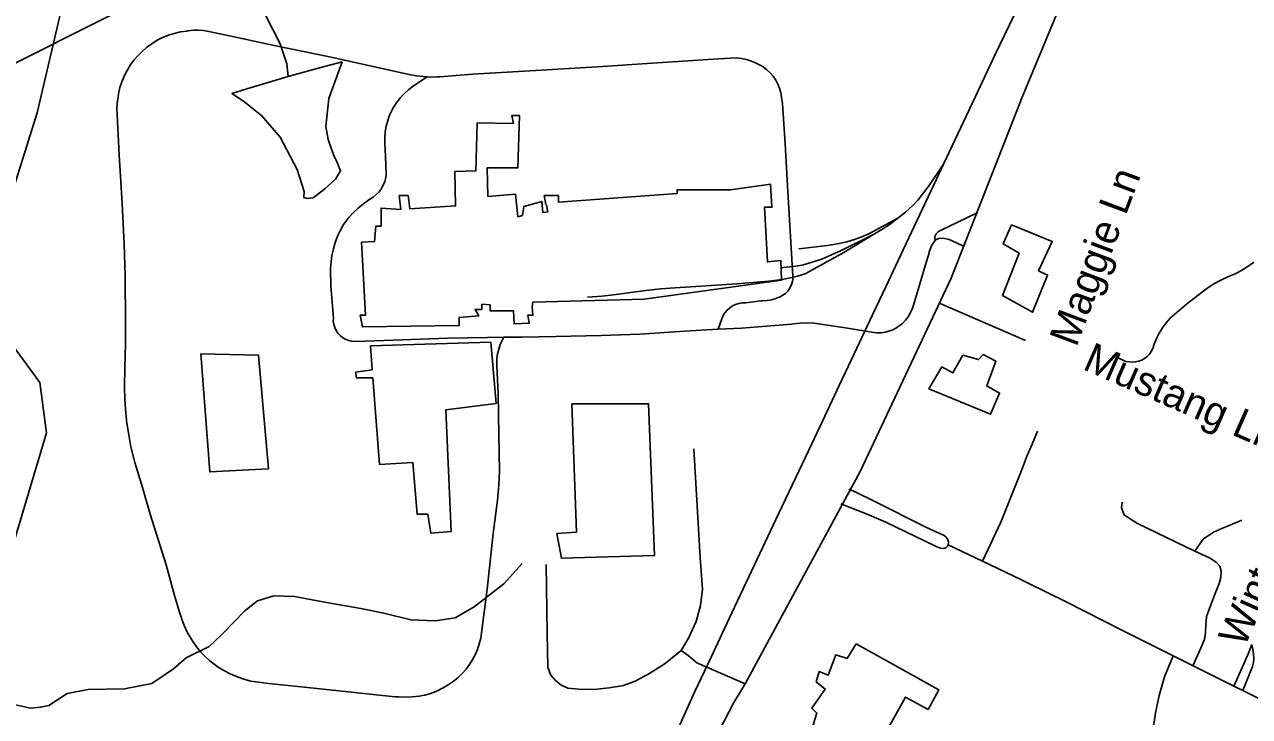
# Model space of a CAD drawing. Extents: x 1383679 to 1536984, y 460658 to 651027.
# Drawn here: x 1434871 to 1438807, y 503076 to 505300 of the extents above; entities that cross this region are included whole.
import ezdxf

# ---------------------------------------------------------------- set-up
doc = ezdxf.new("R2010")
doc.units = 0
for name, color, linetype in [('Exist Cultural Warehouse Building Footprint', 7, 'Continuous'), ('Exist Hydrographic Creek Single Shore', 7, 'Continuous'), ('Exist Hydrographic Misc Water Feature', 7, 'Continuous'), ('Exist Railroad Mainline', 7, 'Continuous'), ('Exist Railroad Spur', 7, 'Continuous'), ('Exist Road Non-System Type 51', 7, 'Continuous'), ('Exist Road Non-System Type 51 Label', 7, 'Continuous'), ('Exist Road Secondary Type 51 Attributed', 7, 'Continuous'), ('Exist Utilities Electrical Transmission Line', 7, 'Continuous')]:
    doc.layers.add(name, color=color, linetype=linetype)

msp = doc.modelspace()

# ---------------------------------------------------------------- linework, layer by layer
at = {"layer": 'Exist Cultural Warehouse Building Footprint'}
for points in [[(1435995.4, 504602), (1435954.4, 504599.6), (1435966.4, 504365.4), (1435949.5, 504365.4), (1435956.8, 504327.9), (1436268.2, 504332.6), (1436268.2, 504358.4), (1436331, 504363.1), (1436319, 504384.1), (1436340.7, 504384.1), (1436340.7, 504400.5), (1436367.2, 504398.2), (1436367.2, 504379.5), (1436442.1, 504379.5), (1436444.5, 504337.3), (1436492.8, 504339.6), (1436488, 504365.4), (1436504.9, 504365.4), (1436502.5, 504391.2), (1436504.9, 504407.6), (1436862.2, 504416.9), (1437304.1, 504477.8), (1437301.7, 504541.1), (1437258.2, 504536.4), (1437248.6, 504712.1), (1437272.7, 504712.1), (1437267.9, 504787), (1437139.9, 504768.3), (1436968.5, 504768.3), (1436968.5, 504756.6), (1436587, 504728.5), (1436587, 504749.6), (1436541.1, 504749.6), (1436545.9, 504721.4), (1436548.3, 504719.1), (1436553.2, 504698), (1436536.3, 504695.7), (1436533.9, 504730.8), (1436475.9, 504714.4), (1436471.1, 504686.3), (1436456.6, 504681.6), (1436449.3, 504754.2), (1436360, 504747.2), (1436357.6, 504838.6), (1436456.6, 504838.6), (1436461.4, 505007.2), (1436437.3, 505007.2), (1436442.1, 504981.5), (1436326.2, 504983.8), (1436321.4, 504829.2), (1436253.8, 504826.9), (1436256.2, 504716.8), (1436108.9, 504707.4), (1436104.1, 504749.6), (1436075.1, 504749.6), (1436079.9, 504705), (1436017.1, 504709.7), (1436017.1, 504651.2), (1436000.2, 504651.2), (1435995.4, 504602)], [(1438043, 504655.9), (1438016.4, 504595), (1438067.1, 504564.5), (1438014, 504428.6), (1438110.6, 504374.8), (1438158.9, 504494.2), (1438129.9, 504508.3), (1438173.4, 504602), (1438043, 504655.9)], [(1435983.3, 504267), (1436369.7, 504278.7), (1436386.6, 504082), (1436224.8, 504060.9), (1436241.7, 503669.7), (1436176.5, 503665), (1436166.8, 503725.9), (1436133, 503725.9), (1436118.5, 503892.2), (1436012.3, 503885.2), (1435990.6, 504164), (1435937.4, 504164), (1435935, 504182.7), (1435988.2, 504189.7), (1435983.3, 504267)], [(1435437.6, 504241.3), (1435623.5, 504236.6), (1435654.9, 503871.2), (1435466.6, 503861.8), (1435437.6, 504241.3)], [(1437886, 504236.6), (1437854.6, 504180.4), (1437818.4, 504199.1), (1437777.4, 504128.8), (1437975.4, 504046.8), (1438004.4, 504114.8), (1437963.3, 504138.2), (1437992.3, 504217.8), (1437951.2, 504238.9), (1437936.7, 504222.5), (1437886, 504236.6)], [(1436630.4, 504080.8), (1436644.9, 503668.5), (1436582.1, 503663.8), (1436596.6, 503584.2), (1436896, 503593.6), (1436876.7, 504080.8), (1436630.4, 504080.8)], [(1437543.2, 503309), (1437514.2, 503262.1), (1437478, 503273.8), (1437453.8, 503208.3), (1437424.8, 503220), (1437415.2, 503187.2), (1437444.2, 503163.7), (1437400.7, 503102.8), (1437417.6, 503086.4), (1437405.5, 503049), (1437473.1, 503004.5), (1437470.7, 502978.7), (1437506.9, 502960), (1437514.2, 502964.6), (1437584.2, 502927.2), (1437702.5, 503138), (1437775, 503098.2), (1437808.8, 503161.4), (1437543.2, 503309)]]:
    msp.add_lwpolyline(points, dxfattribs=at)
at = {"layer": 'Exist Hydrographic Creek Single Shore'}
msp.add_lwpolyline([(1434147.4, 502952.9), (1434216.4, 503076.2), (1434511.3, 503264), (1434606.4, 503419.6), (1434826.3, 503599), (1434942.3, 503987.2), (1434920.3, 504148.6), (1434758.3, 504368.4), (1434752.4, 504509.8), (1434912.3, 505015.3), (1435039.3, 505560.9), (1435107.3, 505602.2), (1435350.3, 505666.2), (1435629.4, 505837.9)], dxfattribs=at)
at = {"layer": 'Exist Hydrographic Misc Water Feature'}
for points in [[(1435419.9, 505610.7), (1435537.6, 505484.3), (1435646.6, 505327.9), (1435692.9, 505237.5), (1435713.6, 505173.1), (1435718.8, 505132.8)], [(1435718.8, 505132.8), (1435819.4, 505160.3), (1435891.8, 505179.3), (1435849.4, 505062), (1435839.8, 504972), (1435846.9, 504930), (1435856.4, 504901.9), (1435865.8, 504875.4), (1435873.5, 504861.3), (1435887, 504829.1), (1435870.3, 504803.1), (1435835.8, 504771.8), (1435799.2, 504743), (1435779.2, 504740.9), (1435769.2, 504743.6), (1435769.6, 504763.3), (1435747, 504833.5), (1435693, 504937.2), (1435634.2, 505006.5), (1435575.2, 505053.6), (1435537.6, 505078.1), (1435585.9, 505092.8), (1435718.8, 505132.8)], [(1436470.6, 503567.5), (1436411.3, 503502.3), (1436315.7, 503427.9), (1436255, 503393), (1436190.8, 503382.8), (1436112.8, 503386), (1436025.3, 503407.4), (1435951.5, 503422.9), (1435841.8, 503441.5), (1435738.2, 503461.7), (1435672.2, 503463), (1435619.9, 503447.6), (1435579.2, 503414.8), (1435507.8, 503341.6), (1435464.9, 503300.5), (1435390.2, 503264.3), (1435349.5, 503229), (1435280.5, 503182), (1435192.1, 503164.1), (1435076, 503162.3), (1435007.8, 503149.8), (1434949, 503110.7), (1434922.9, 503105.5), (1434890.8, 503102.1), (1434813.1, 503119.2)]]:
    msp.add_lwpolyline(points, dxfattribs=at)
at = {"layer": 'Exist Railroad Mainline'}
for points in [[(1437824.5, 504851.1), (1437925.8, 505066), (1437989.1, 505200.8), (1438052.6, 505332), (1438075, 505379.3), (1438130.3, 505496.6)], [(1436955.9, 502999.5), (1436989.8, 503077.9), (1437025.2, 503155.7), (1437077.2, 503266.1), (1437143.8, 503408.6), (1437216.6, 503563.4), (1437285.3, 503708.7), (1437380.5, 503909.2), (1437427.5, 504008.7), (1437488.9, 504139.8), (1437536.8, 504241.2), (1437579.1, 504330.6), (1437596.1, 504366.7), (1437638.8, 504457), (1437685.8, 504557.4), (1437729.6, 504650.3), (1437793.1, 504784.1), (1437824.5, 504851.1)]]:
    msp.add_lwpolyline(points, dxfattribs=at)
at = {"layer": 'Exist Railroad Spur'}
for points in [[(1437824.5, 504851.1), (1437778.4, 504782.3), (1437760.4, 504758.3), (1437741.2, 504735.2), (1437725.4, 504718), (1437702.1, 504696.8), (1437677.7, 504676.9)], [(1437359.3, 504578.5), (1437451.3, 504589.9), (1437464.5, 504591.5), (1437489.3, 504595.6), (1437513.8, 504601.2), (1437537.9, 504608.4), (1437561.5, 504617), (1437584.5, 504627.2), (1437677.7, 504676.9)], [(1437677.7, 504676.9), (1437652.3, 504658.2), (1437626, 504640.8), (1437597.4, 504623.8)], [(1437597.4, 504623.8), (1437504.2, 504566.4), (1437397.3, 504507.9), (1437381.5, 504499.5), (1437356.6, 504491.1), (1437331.7, 504485.1), (1437306, 504480.4), (1437263.1, 504474.4), (1437160.5, 504466.3), (1436961.5, 504453.8), (1436914.4, 504450.2), (1436867.5, 504445), (1436826.9, 504439.2), (1436788.7, 504433.7), (1436763.4, 504430.6), (1436726.3, 504427), (1436679.9, 504423.4)], [(1437597.4, 504623.8), (1437493.4, 504572.4), (1437464.6, 504559), (1437435.1, 504547), (1437405.1, 504536.5), (1437374.6, 504527.5), (1437368.6, 504525.9), (1437349.2, 504522.5), (1437300.8, 504517.9)]]:
    msp.add_lwpolyline(points, dxfattribs=at)
at = {"layer": 'Exist Road Non-System Type 51'}
for p, q in [((1437898.7, 504678.7), (1437934.6, 504695.2)), ((1437798.7, 504607.5), (1437801.2, 504608.5)), ((1437866.1, 504598.1), (1437890.1, 504586.6)), ((1437813.1, 504403.2), (1438088.1, 504284.1)), ((1437542.6, 503796.3), (1437519.6, 503806.4)), ((1437600.9, 503767.2), (1437542.6, 503796.3)), ((1437519.1, 503749.8), (1437494.4, 503758.6)), ((1437519.1, 503749.8), (1437578.9, 503725.4)), ((1437949.9, 503574.4), (1437839, 503627.5)), ((1438785.6, 503159.1), (1438757, 503173.4))]:
    msp.add_line(p, q, dxfattribs=at)
for points in [[(1436164.9, 505131.4), (1436151.9, 505132.1), (1436129.7, 505134.9), (1436107.7, 505139.2), (1435850.7, 505195.3), (1435672.9, 505232), (1435545.1, 505259.9), (1435463.1, 505277.1), (1435446.3, 505279.9), (1435429.7, 505281.2), (1435413, 505281), (1435396.2, 505279.3), (1435392.3, 505278.7), (1435372, 505275.6), (1435352.5, 505271.1), (1435333.4, 505265), (1435314.8, 505257.6), (1435296.9, 505248.9)], [(1435296.9, 505248.9), (1435279.9, 505237.9), (1435263.5, 505225.7), (1435248.1, 505212.2), (1435233.7, 505197.7), (1435222.4, 505184.5), (1435210.9, 505168.5), (1435200.7, 505151.5), (1435191.7, 505133.8), (1435184.1, 505115.5), (1435177.9, 505096.7), (1435173.2, 505077.2), (1435173.1, 505076.8), (1435171.8, 505066), (1435170.3, 505053.9), (1435168.3, 505030.9), (1435175.3, 504880.6), (1435184.6, 504724.4), (1435191.1, 504595.2), (1435194.3, 504491.7), (1435195.8, 504340.9), (1435195.4, 504273.4), (1435193.9, 504196), (1435192.1, 504135.7), (1435193.6, 504093), (1435196.7, 504050.2), (1435200, 504018.9), (1435205.9, 503980.5), (1435213.3, 503942.4), (1435222.3, 503904.5), (1435225.7, 503891.5), (1435249.8, 503811.9), (1435275.2, 503726.2), (1435326.8, 503563.2), (1435353.2, 503464.1), (1435369.5, 503410.9), (1435376.4, 503388.9), (1435384.6, 503367.8), (1435394.3, 503347.2), (1435405.3, 503327.3), (1435411.6, 503317.2), (1435423.7, 503300), (1435436.9, 503283.8), (1435451.3, 503268.6), (1435466.8, 503254.4), (1435483.3, 503241.4), (1435493, 503234.7), (1435511.9, 503223), (1435531.5, 503212.7), (1435551.8, 503203.7), (1435572.6, 503196.2), (1435594.1, 503190.1), (1435598.5, 503189.1), (1435656.1, 503182.2), (1435800.3, 503166.6), (1435991.5, 503146.1), (1436061.7, 503139.3), (1436072.4, 503138.4), (1436094.8, 503137.6), (1436117.2, 503138.5), (1436139.5, 503140.9), (1436157.8, 503144.5), (1436175.7, 503149.6), (1436193, 503156.2), (1436209.8, 503164.3), (1436216.3, 503167.6), (1436232.9, 503177.1), (1436248.7, 503188), (1436263.5, 503200.1), (1436277.3, 503213.4), (1436289.9, 503227.9), (1436301.3, 503243.2), (1436310.1, 503256.9), (1436319, 503273.6), (1436326.6, 503291), (1436332.6, 503308.9), (1436337.2, 503327.3), (1436345.4, 503386.2), (1436357.6, 503485), (1436376.7, 503663.8), (1436391.5, 503771.2), (1436395.6, 503819.9), (1436397.5, 503863.6), (1436395.8, 503980.8), (1436392.7, 504111.1), (1436389.1, 504203.2), (1436388.7, 504211.3), (1436389.2, 504226.5), (1436391.3, 504241.6), (1436395, 504256.4), (1436400.1, 504270.8), (1436411.6, 504294.6)], [(1435296.9, 505248.9), (1435296.6, 505248.7), (1435297.1, 505248.9), (1435296.9, 505248.9)], [(1436164.9, 505131.4), (1436174.2, 505130.9), (1436196.6, 505131.3), (1436205.8, 505131.9), (1436311.1, 505139.6), (1436440.3, 505147.2), (1436712.1, 505164), (1436888.1, 505174.9), (1437101.7, 505188.8), (1437158.1, 505192.4), (1437174.7, 505190.5), (1437191.1, 505187.1), (1437207, 505182.1), (1437222.5, 505175.7), (1437237.2, 505167.8), (1437244.8, 505163.1), (1437256.4, 505154.3), (1437267.1, 505144.2), (1437276.7, 505133.1), (1437284.9, 505121), (1437291.9, 505108.2), (1437297.4, 505094.6), (1437301.4, 505080.5), (1437302.4, 505075.6), (1437303.6, 505066), (1437306.3, 505045.2), (1437315.4, 504916.4), (1437323.9, 504763), (1437339.7, 504490.8), (1437339.5, 504480.5), (1437337.8, 504470.3), (1437334.5, 504460.5), (1437329.8, 504451.3), (1437323.8, 504443), (1437316.5, 504435.6), (1437308.2, 504429.5), (1437299.1, 504424.7), (1437298.7, 504424.5), (1437285.3, 504419), (1437271.5, 504414.9), (1437257.2, 504412.3), (1437242.8, 504411.3), (1437237.7, 504411.3), (1437188.7, 504405.3), (1437177.7, 504405.1), (1437166.8, 504403.4), (1437156.2, 504400.1), (1437146.3, 504395.4), (1437137.1, 504389.3), (1437128.8, 504381.9), (1437121.7, 504373.4), (1437115.9, 504364.1), (1437111.5, 504354), (1437099.9, 504320.1)], [(1436411.6, 504294.6), (1436358.7, 504294.2), (1436232.2, 504291.9), (1435996.2, 504283.2), (1435933.2, 504281.1), (1435922.7, 504281.8), (1435912.5, 504284.1), (1435902.8, 504287.9), (1435893.7, 504293.1), (1435885.5, 504299.7), (1435878.4, 504307.3), (1435872.5, 504316), (1435868, 504325.4), (1435865, 504335.4), (1435863.4, 504345.8), (1435863.5, 504356.1), (1435855.5, 504458.5), (1435854.7, 504515.2), (1435856.1, 504536.5), (1435859.1, 504557.6), (1435863.6, 504578.5), (1435869.6, 504598.9), (1435877.2, 504618.9), (1435886.2, 504638.2), (1435896.6, 504656.8), (1435900, 504662.4), (1435913.3, 504679.3), (1435927.8, 504695.1), (1435943.5, 504709.9), (1435960.1, 504723.5), (1435977.7, 504735.8), (1435981.1, 504737.9), (1435991.8, 504744.8), (1436001.6, 504753), (1436010.3, 504762.3), (1436017.8, 504772.6), (1436023.9, 504783.7), (1436028.6, 504795.5), (1436031.8, 504807.9), (1436033.4, 504818.8), (1436030.7, 504875.1), (1436028.5, 504918.2), (1436028.6, 504936.7), (1436030.2, 504955.1), (1436033.5, 504973.3), (1436038.2, 504991.1), (1436044.5, 505008.5), (1436052.2, 505025.3), (1436055.8, 505032.1), (1436066.5, 505048.3), (1436078.5, 505063.5), (1436080.9, 505066), (1436091.7, 505077.7), (1436106, 505090.8), (1436121.3, 505102.7), (1436164.9, 505131.4)], [(1437898.7, 504678.7), (1437818.3, 504639.6), (1437814.1, 504637.8)], [(1437814.1, 504637.8), (1437811.7, 504636.7), (1437805.9, 504632.5), (1437801.1, 504627.1), (1437797.6, 504620.8), (1437795.6, 504613.9), (1437797.7, 504608.8), (1437798.7, 504607.5)], [(1437801.2, 504608.5), (1437809.3, 504611.8), (1437821.9, 504613.2), (1437842.7, 504608.2), (1437866.1, 504598.1)], [(1437798.7, 504607.5), (1437787.2, 504590.6), (1437782, 504580.2), (1437778.3, 504569.2), (1437776.6, 504561.1), (1437768.8, 504535.1)], [(1437768.8, 504535.1), (1437727.7, 504397.9), (1437723.4, 504384.7), (1437717.5, 504372.1), (1437710.3, 504360.2), (1437701.8, 504349.2), (1437692.1, 504339.2), (1437683.5, 504332), (1437678.9, 504328.8)], [(1438821.4, 504536.3), (1438805.3, 504523.9), (1438788.3, 504512.8), (1438770.5, 504503.1), (1438763.8, 504499.9), (1438739.5, 504490), (1438715.9, 504478.5), (1438693, 504465.7), (1438670.9, 504451.6), (1438670.8, 504451.5), (1438604.7, 504400.5), (1438552.3, 504355.5), (1438539.4, 504340.6), (1438527.8, 504324.6), (1438517.5, 504307.8)], [(1437678.9, 504328.8), (1437672.7, 504324.5), (1437661.2, 504318.4), (1437649, 504313.7), (1437636.4, 504310.5), (1437623.4, 504308.9), (1437610.3, 504308.9), (1437600.7, 504309.9), (1437516.1, 504323.7), (1437408.1, 504340.3), (1437385.7, 504340.9), (1437363.3, 504339.8), (1437341, 504337.2), (1437335.9, 504336.4), (1437175.3, 504324.1), (1437099.9, 504320.1)], [(1437099.9, 504320.1), (1436991.8, 504314.4), (1436848.1, 504304.6), (1436723.6, 504300.6), (1436578.8, 504296.6), (1436469.6, 504295), (1436411.6, 504294.6)], [(1438517.5, 504307.8), (1438508.5, 504290.2), (1438501, 504271.9), (1438496.5, 504258.4), (1438491.9, 504249), (1438485.9, 504240.3), (1438478.7, 504232.7), (1438470.4, 504226.2), (1438461.3, 504221.1), (1438451.5, 504217.4), (1438441.2, 504215.2), (1438432.9, 504214.5), (1438410.6, 504216.5), (1438393.8, 504223.6), (1438380.1, 504231.7)], [(1437949.9, 503574.4), (1438008, 503700.5), (1438072.8, 503860.4), (1438075, 503866.2), (1438093.5, 503914.4), (1438109, 503951.4), (1438126.5, 503992.3)], [(1436981.6, 503287.5), (1437005.3, 503327.7), (1437029, 503381), (1437043.8, 503432.8), (1437049.8, 503484.6), (1437042.4, 503586.7), (1437022.3, 503936.3)], [(1437839, 503627.5), (1437839.3, 503627.9), (1437839.9, 503633.5), (1437840.2, 503637.3), (1437838.1, 503644.6), (1437834.7, 503648.6), (1437831.2, 503653), (1437826, 503656.9), (1437767, 503684.2), (1437600.9, 503767.2)], [(1438398.5, 503764.4), (1438395.9, 503746.4), (1438404.5, 503724.2), (1438430.1, 503707), (1438448.1, 503695.9), (1438631.9, 503607.5)], [(1437578.9, 503725.4), (1437639.3, 503700.7), (1437796.8, 503624.4), (1437803.1, 503620.7), (1437815, 503616.3), (1437822.7, 503615.6), (1437828, 503616.8), (1437832.8, 503619.3), (1437836.7, 503623.2), (1437839, 503627.5)], [(1438782.4, 503707), (1438742, 503689), (1438720.6, 503681.3), (1438691.5, 503668.5), (1438659, 503645.3), (1438631.9, 503607.5)], [(1438631.9, 503607.5), (1438678.6, 503585.4), (1438700, 503571.4), (1438712, 503558.4), (1438716.8, 503543), (1438715.1, 503523.9), (1438710.2, 503503.4), (1438693.2, 503460.7), (1438679.2, 503422.2), (1438669.5, 503397.2), (1438668.4, 503381), (1438667.1, 503371.6), (1438666.5, 503345.6), (1438662.4, 503323.2), (1438649.5, 503293.6), (1438625.8, 503239)], [(1436981.6, 503287.5), (1436929.7, 503245.7), (1436877.8, 503212.6), (1436833.3, 503189.6), (1436796.2, 503175.2), (1436750.2, 503168), (1436701.3, 503162.3), (1436652.4, 503163.7), (1436616.8, 503166.6), (1436596, 503176.7), (1436576.8, 503192.5), (1436561.9, 503208.3), (1436553, 503232.8), (1436550.1, 503345), (1436547.1, 503563.7)], [(1438561.7, 503270.8), (1438526.1, 503288.4), (1438408.2, 503347.3), (1438215.8, 503445), (1438096.5, 503504.1), (1438075, 503514.4), (1437949.9, 503574.4)], [(1437187.1, 503180.9), (1437032, 503248.6), (1437003.8, 503271.6), (1436981.6, 503287.5)], [(1438561.7, 503270.8), (1438534.2, 503203.6), (1438517.4, 503143.6), (1438505.8, 503087.9), (1438495.4, 503020.8)], [(1438757, 503173.4), (1438602.5, 503250.6), (1438561.7, 503270.8)], [(1438757, 503173.4), (1438789.2, 503245.3), (1438804.3, 503279.4), (1438815.5, 503306.7)], [(1438815.5, 503306.7), (1438819.5, 503286.8), (1438821.5, 503263.6), (1438820.5, 503249.4), (1438817.2, 503236.5), (1438785.6, 503159.1)], [(1439068.1, 503022.2), (1439029.5, 503037), (1438887.4, 503108.2), (1438785.6, 503159.1)]]:
    msp.add_lwpolyline(points, dxfattribs=at)
at = {"layer": 'Exist Road Secondary Type 51 Attributed'}
msp.add_lwpolyline([(1436993, 502816.1), (1437150.7, 503120.6), (1437187.1, 503180.9), (1437556.4, 503863), (1437848.5, 504484), (1438077.1, 505066), (1438625.7, 506386.7), (1438672.8, 506488.3), (1438725.4, 506587.2), (1438981.4, 507026.5)], dxfattribs=at)
at = {"layer": 'Exist Utilities Electrical Transmission Line'}
msp.add_lwpolyline([(1436432.8, 506046.1), (1436392.3, 506018.9), (1436155.9, 505886.9), (1436091.5, 505854.1), (1435840.3, 505698.7), (1435351.1, 505433), (1434850, 505179.4), (1434441.9, 504978.1), (1434128.7, 504814.5), (1433934.7, 504718.6), (1433511.5, 504857.4), (1433096.4, 504996), (1432732.8, 505113.5), (1432390.6, 504998.6), (1431947.4, 504841.8)], dxfattribs=at)

# ---------------------------------------------------------------- texts
at = {"layer": 'Exist Road Non-System Type 51 Label'}
for s, rotation, p in [('Maggie Ln', 69.5025, (1438251.4, 504260)), ('Mustang Ln', 336.298, (1438267.8, 504193.3)), ('Winter Oaks Ln', 65.7989, (1438790.7, 503294.3))]:
    msp.add_text(s, height=95, rotation=rotation, dxfattribs=at).set_placement(p)

doc.saveas('drawing.dxf')
